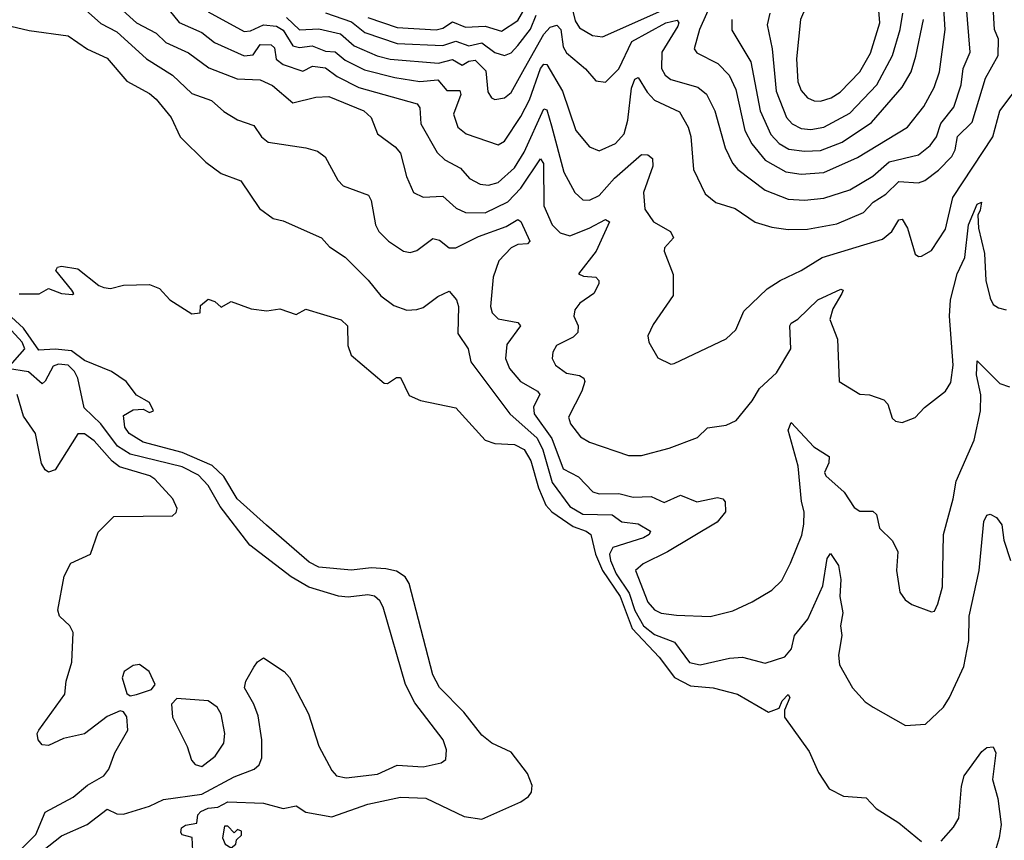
# Model space of a CAD drawing. Extents: x 1550320 to 1685906, y 509093 to 640511.
# Tile 449 of 532: x 1672806 to 1675829, y 581357 to 583875. Entities that reach past the tile are written whole.
import ezdxf

# ---------------------------------------------------------------- set-up
doc = ezdxf.new("R2010")
doc.units = 0

msp = doc.modelspace()

# ---------------------------------------------------------------- linework, layer by layer
at = {"layer": '0CON20XD'}
for points in [[(1675265, 583624.8), (1675297.5, 583635), (1675325, 583652.6), (1675385.1, 583714.9), (1675417.7, 583772.3), (1675447, 583865), (1675442.5, 583915), (1675392.7, 584002.7), (1675365, 584037.1), (1675325, 584059.2), (1675295, 584055.3), (1675272.1, 584035), (1675203.4, 583875), (1675190.4, 583755), (1675194.5, 583684.5), (1675205, 583657.5), (1675225, 583635.4), (1675245, 583625.3), (1675265, 583624.8)], [(1674961.3, 583998.7), (1674893.5, 583845), (1674876.4, 583785), (1674885, 583772.7), (1674949.8, 583739.8), (1674984.2, 583705), (1675005, 583660.6), (1675032.8, 583535), (1675053.7, 583493.7), (1675095, 583443.4), (1675158.1, 583408.1), (1675205, 583401), (1675275, 583405.5), (1675378.4, 583451.6), (1675531.5, 583545), (1675581.9, 583608.1), (1675613.7, 583666.3), (1675629.6, 583715), (1675646.8, 583845), (1675641.9, 583925)], [(1673091.7, 583931.7), (1673165, 583865.2), (1673225, 583833.8), (1673255, 583804.3), (1673325, 583772.7), (1673386.8, 583726.8), (1673473.5, 583693.5), (1673545, 583690), (1673582.4, 583672.4), (1673645, 583619.2), (1673715, 583636.9), (1673755, 583639.4), (1673862.5, 583595), (1673885.4, 583575), (1673904.4, 583525), (1673958.5, 583485), (1673975, 583465.6), (1673993.5, 583393.5), (1674015.6, 583345), (1674045, 583330.4), (1674105, 583333.3), (1674146.3, 583296.3), (1674175, 583282.7), (1674235, 583282.6), (1674304.5, 583315.5), (1674345, 583357.9), (1674405, 583448.1), (1674413.8, 583433.8), (1674415, 583303.8), (1674440.9, 583245), (1674465, 583220.6), (1674495, 583211.9), (1674554.6, 583235.4), (1674605, 583261.5), (1674616.8, 583255), (1674575.7, 583164.3), (1674522, 583095), (1674537.5, 583087.5), (1674574.4, 583084.4), (1674584.2, 583075), (1674584.2, 583064.2), (1674568.5, 583035), (1674526.2, 583005), (1674510.7, 582985), (1674507.5, 582965), (1674520.9, 582935), (1674519.5, 582915), (1674505, 582900.9), (1674454.2, 582875), (1674443.1, 582855), (1674440.6, 582835), (1674451.4, 582815), (1674485, 582790), (1674525, 582783.3), (1674538.5, 582775), (1674541.2, 582765), (1674532.4, 582735), (1674491.5, 582655), (1674496.9, 582635), (1674527.5, 582595), (1674555, 582578.5), (1674675, 582537.9), (1674715, 582537.9), (1674800.2, 582559.8), (1674886.9, 582593.1), (1674918, 582622), (1674975, 582631.1), (1675006, 582645), (1675054.7, 582705.3), (1675076.8, 582743.2), (1675129.2, 582790.8), (1675173.3, 582865), (1675170, 582935), (1675175, 582944), (1675195, 582955.6), (1675256.5, 583015), (1675327.4, 583047.4), (1675333.8, 583045), (1675330.5, 583035), (1675302.5, 582987.5), (1675293.7, 582955), (1675316.9, 582895), (1675322, 582765), (1675385, 582726.2), (1675415, 582723.8), (1675458.8, 582708.8), (1675471.2, 582695), (1675485, 582652.5), (1675495, 582643.3), (1675515, 582638.8), (1675555.5, 582654.5), (1675583.8, 582685), (1675648.6, 582735), (1675665, 582761.2), (1675672.2, 582815), (1675660.6, 582965), (1675663.6, 583015), (1675684, 583095), (1675707.9, 583145), (1675718.6, 583245), (1675745, 583308.5), (1675759.2, 583315), (1675755, 583290.8), (1675747.9, 583275), (1675749.3, 583235), (1675767.7, 583157.7), (1675772.2, 583075), (1675785, 583020), (1675795, 583000.8), (1675810.6, 582990.6), (1675835, 582984.6)], [(1673385, 583898.8), (1673495, 583838.4), (1673515, 583840.5), (1673555, 583859.4), (1673595, 583855.1), (1673615, 583842.4), (1673645, 583794.5), (1673665, 583789.3), (1673704.2, 583794.2), (1673745, 583777.9), (1673775, 583775.9), (1673805, 583750.2), (1673865, 583720.8), (1673957.6, 583697.6), (1674035, 583685.5), (1674089.9, 583689.9), (1674117.4, 583657.4), (1674157.3, 583657.3), (1674160, 583645), (1674138.1, 583585), (1674151.6, 583545), (1674176.9, 583525), (1674275, 583490.4), (1674295, 583501.5), (1674345, 583577.6), (1674371.3, 583628.7), (1674405, 583725.3), (1674415, 583738.1), (1674425, 583736.8), (1674472.4, 583655), (1674513.7, 583535), (1674555, 583484.5), (1674585, 583472.1), (1674635, 583495.3), (1674661.4, 583525), (1674673.4, 583566.6), (1674684.3, 583665), (1674695, 583691.9), (1674705, 583697.1), (1674732, 583652), (1674755, 583627.6), (1674832.2, 583592.2), (1674858.6, 583545), (1674866.2, 583516.2), (1674874.6, 583415), (1674910.4, 583340.4), (1674943.6, 583313.6), (1675002.5, 583295), (1675063.7, 583253.7), (1675115, 583237.8), (1675165, 583230.8), (1675225, 583231.7), (1675315, 583248.4), (1675396.8, 583283.2), (1675425.8, 583315), (1675465, 583338.9), (1675505, 583377.8), (1675565, 583374.1), (1675585, 583381.2), (1675627, 583413), (1675667.8, 583455), (1675677.5, 583475), (1675685, 583516.8), (1675730.1, 583559.9), (1675770.8, 583695), (1675809.5, 583765), (1675810.5, 583815), (1675799.1, 583845), (1675794.8, 583914.8)], [(1673625, 583881.8), (1673665, 583844.1), (1673725, 583846.4), (1673791.3, 583831.3), (1673833.5, 583795), (1673904.1, 583764.1), (1673944, 583754), (1674091.5, 583741.5), (1674135, 583752.3), (1674165, 583735.2), (1674185, 583747.4), (1674205, 583750.3), (1674237.6, 583717.6), (1674243.5, 583653.5), (1674254.5, 583635), (1674265, 583630.3), (1674295, 583634.7), (1674315, 583651.2), (1674355.7, 583725), (1674415, 583830.2), (1674435, 583851.4), (1674455, 583857.6), (1674467.2, 583845), (1674475, 583791.4), (1674485, 583772.7), (1674543.5, 583723.5), (1674575, 583687.5), (1674605, 583683.1), (1674645, 583723.9), (1674685, 583808.1), (1674789.3, 583865), (1674825, 583873.6), (1674830, 583865), (1674826.2, 583855), (1674778, 583775), (1674776.2, 583725), (1674787.8, 583705), (1674805, 583691.2), (1674887.9, 583667.9), (1674915, 583646.2), (1674940.5, 583595), (1674971.8, 583481.8), (1674994.1, 583435), (1675010.4, 583415), (1675095, 583351.2), (1675165, 583324.4), (1675215, 583320.6), (1675275, 583327.3), (1675355, 583352.7), (1675425, 583394.3), (1675475, 583438.4), (1675565, 583460.2), (1675601.3, 583488.7), (1675620.7, 583515), (1675634.3, 583555.7), (1675673.8, 583606.2), (1675696.2, 583675), (1675702.3, 583725), (1675724.4, 583775), (1675712.1, 583925)], [(1673875, 583881.5), (1673965, 583851.2), (1674085, 583844), (1674105, 583849.1), (1674135, 583867.9), (1674175, 583851.9), (1674235, 583854.9), (1674285, 583839.3), (1674335, 583872), (1674365, 583923.8)], [(1674497.7, 583925), (1674511.1, 583871.1), (1674525, 583850.2), (1674565, 583826.1), (1674595, 583822.5), (1674805, 583914.9)], [(1673008.7, 583905), (1673055, 583863.3), (1673105, 583837.1), (1673195.1, 583755.1), (1673275, 583704.2), (1673335, 583648.6), (1673395, 583627.2), (1673433, 583593), (1673475, 583567.3), (1673525, 583550), (1673548.5, 583515), (1673569.2, 583499.2), (1673685, 583481.5), (1673720.9, 583470.9), (1673744.2, 583454.2), (1673782.6, 583382.6), (1673799.2, 583365), (1673876.8, 583336.8), (1673885, 583320), (1673898.2, 583245), (1673909.2, 583225), (1673938.2, 583195), (1673985, 583164.7), (1674005, 583160.4), (1674025, 583166.2), (1674075, 583202.9), (1674095, 583198.2), (1674125, 583174.7), (1674145, 583174.7), (1674215, 583209.8), (1674300, 583240), (1674335, 583261.3), (1674345, 583255.6), (1674372.1, 583195), (1674365, 583187.3), (1674335, 583184.8), (1674315.3, 583175), (1674277.1, 583135), (1674259.6, 583085), (1674251.6, 582995), (1674256.6, 582975), (1674275, 582956.6), (1674335, 582945.9), (1674343.5, 582935), (1674301.9, 582878.1), (1674297.2, 582835), (1674310.3, 582805), (1674343.6, 582765), (1674396.1, 582735), (1674402.9, 582725), (1674383.4, 582686.6), (1674385.5, 582665), (1674439.4, 582589.4), (1674475, 582496.4), (1674521.8, 582471.8), (1674566, 582426), (1674585, 582420), (1674645, 582420.8), (1674689.9, 582409.9), (1674745, 582411.4), (1674785, 582393.8), (1674835, 582415.4), (1674885, 582395.3), (1674948.3, 582408.3), (1674964.5, 582404.5), (1674971.9, 582395), (1674972.7, 582365), (1674947, 582333), (1674795, 582242.4), (1674720, 582205), (1674696.7, 582185), (1674735, 582087.5), (1674755, 582064.1), (1674775, 582053.8), (1674822.2, 582047.8), (1674926.2, 582043.8), (1674995, 582061.1), (1675055, 582088.1), (1675115.4, 582124.6), (1675145.9, 582154.1), (1675172.9, 582207.1), (1675207, 582293), (1675212.9, 582327.1), (1675214.3, 582365), (1675206, 582396), (1675196.5, 582505), (1675164.8, 582615), (1675175, 582638.6), (1675244.4, 582564.4), (1675291.1, 582535), (1675290.4, 582515), (1675276.7, 582485), (1675280.9, 582475), (1675336.9, 582425), (1675367.9, 582377.9), (1675385, 582366.5), (1675425, 582366.7), (1675436.1, 582356.1), (1675445.7, 582315), (1675485.6, 582275.6), (1675502.4, 582242.4), (1675497.5, 582185), (1675507.9, 582117.9), (1675524, 582095), (1675545, 582080), (1675605, 582057.5), (1675615, 582060), (1675625, 582082.5), (1675639.4, 582135), (1675642.5, 582295), (1675672.2, 582405), (1675680.9, 582459.1), (1675735.8, 582584.2), (1675755.3, 582675), (1675756.7, 582723.3), (1675743.7, 582785), (1675745, 582828), (1675815, 582758.4), (1675845, 582748.4)], [(1673265, 583903.5), (1673295.6, 583865.6), (1673365, 583835.6), (1673404.3, 583804.3), (1673495, 583764), (1673523.1, 583766.9), (1673545, 583798.9), (1673577.9, 583797.9), (1673588.4, 583788.4), (1673593.2, 583753.2), (1673615, 583737.3), (1673675, 583716.6), (1673705, 583732.5), (1673745, 583726.5), (1673780.6, 583700.6), (1673847, 583667), (1674026.8, 583616.8), (1674034.7, 583604.7), (1674037.5, 583555), (1674087.4, 583467.4), (1674111.8, 583445), (1674159.5, 583419.5), (1674187.5, 583387.5), (1674220.3, 583370.3), (1674245, 583366.7), (1674275, 583374.8), (1674325, 583419.8), (1674355, 583467.8), (1674415, 583601.5), (1674425, 583598.5), (1674438.8, 583548.8), (1674477.1, 583407.1), (1674510, 583345), (1674535, 583321.8), (1674555, 583320.6), (1674585, 583335.3), (1674632, 583388), (1674715, 583460.6), (1674735, 583460), (1674749.2, 583449.2), (1674750, 583425), (1674721.2, 583345), (1674725, 583293.3), (1674751.5, 583255), (1674804.3, 583225), (1674813.1, 583205), (1674786, 583175), (1674784.3, 583165), (1674812.7, 583092.7), (1674811.9, 583028.1), (1674750.6, 582939.4), (1674734.2, 582905), (1674738, 582885), (1674765, 582837.5), (1674805, 582817.5), (1674815, 582820), (1674975, 582896), (1675005, 582923.3), (1675029.1, 582980.9), (1675101.2, 583048.8), (1675140.8, 583075), (1675205.6, 583105), (1675269.4, 583145), (1675455, 583201.4), (1675483.1, 583225), (1675505, 583260.4), (1675515, 583262.5), (1675531.9, 583235), (1675555.6, 583155.6), (1675565, 583148), (1675575, 583149.2), (1675605, 583166.5), (1675648.1, 583231.9), (1675671.1, 583328.9), (1675793.5, 583515), (1675815, 583594.6), (1675885, 583687.5)], [(1673745, 583895.3), (1673825, 583868.6), (1673865.6, 583835.6), (1673965, 583802.1), (1674105, 583795.4), (1674145, 583808.9), (1674185, 583794.9), (1674225, 583803.5), (1674265, 583773.6), (1674295, 583764.8), (1674315, 583772.7), (1674335, 583795.7), (1674374.7, 583845.3), (1674391.8, 583888.2)], [(1675109.4, 583895), (1675100.9, 583859.1), (1675116.7, 583785), (1675128.7, 583655), (1675160, 583575), (1675177.5, 583555), (1675205, 583541), (1675235, 583537.7)], [(1675235, 583537.7), (1675275, 583544.8), (1675355, 583587.7), (1675437.1, 583675), (1675485.4, 583764.6), (1675509, 583845), (1675517, 583895)], [(1672743.2, 583863.2), (1672835, 583841.5), (1672955, 583825.3), (1673015, 583784.7), (1673075, 583756.2), (1673135, 583686), (1673205, 583648.2), (1673225, 583630.9), (1673271.3, 583575), (1673298.5, 583515), (1673377.3, 583437.3), (1673425, 583402.9), (1673485, 583380.8), (1673542, 583295), (1673584.6, 583264.6), (1673615, 583257.1), (1673732.5, 583205), (1673757.7, 583177.7), (1673805, 583146.5), (1673876, 583076), (1673915, 583027.6), (1673955, 582998), (1673995, 582983.7), (1674025, 582985.3), (1674045, 582991.5), (1674089.5, 583025), (1674125, 583041.5), (1674147.7, 583015), (1674153.8, 582995), (1674151.7, 582911.7), (1674183.5, 582865), (1674191.2, 582825), (1674311.2, 582665), (1674395, 582590.3), (1674412.6, 582555), (1674440.4, 582455), (1674495, 582380.9), (1674535, 582357.5), (1674625, 582355.8), (1674655, 582334.5), (1674705, 582328), (1674742.7, 582305), (1674738.8, 582295), (1674720.8, 582285), (1674627.5, 582255), (1674616.8, 582235), (1674619.5, 582215), (1674637.3, 582175), (1674676.8, 582115), (1674695, 582061.9), (1674721.1, 582015), (1674755, 581988.5), (1674816.8, 581965), (1674862.4, 581902.4), (1674895, 581894.8), (1674985, 581916.2), (1675025, 581918.7), (1675095, 581900), (1675155, 581919.4), (1675175.2, 581944.8), (1675185, 581985.6), (1675225.3, 582035), (1675271.9, 582138.1), (1675285, 582222), (1675295, 582236.4), (1675319.6, 582199.6), (1675326.6, 582156.6), (1675323.8, 582105), (1675333.4, 582055), (1675326.1, 582015), (1675330.4, 581985), (1675319.4, 581925), (1675322.5, 581895), (1675362.9, 581825), (1675402, 581782), (1675426, 581765), (1675525, 581708.8), (1675586.7, 581713.3), (1675641.8, 581765), (1675660.9, 581795), (1675705, 581890.6), (1675720.2, 581969.8), (1675720.9, 582045), (1675751.3, 582185), (1675766.2, 582335), (1675775, 582354.4), (1675785, 582357.5), (1675805, 582347.1), (1675820.7, 582325), (1675827.5, 582277.5), (1675848.3, 582215)], [(1674992.6, 583875), (1674992.7, 583842.7), (1675050.4, 583745), (1675079.7, 583595), (1675112.6, 583522.6), (1675137.9, 583495), (1675167.6, 583477.6), (1675215, 583471.3), (1675265, 583473.8), (1675331, 583499), (1675421.1, 583558.9), (1675515, 583667.3), (1675542.5, 583715), (1675557.5, 583762.5), (1675581.2, 583875)], [(1672805, 583034), (1672865.9, 583034.1), (1672895, 583050), (1672934.6, 583034.6), (1672968.3, 583031.7), (1672972.5, 583035), (1672966.2, 583045), (1672917.5, 583105), (1672922.5, 583115), (1672935, 583118), (1672985, 583110), (1673049.3, 583059.3), (1673065, 583053.3), (1673085, 583050), (1673125, 583060), (1673205, 583062.5), (1673235, 583050), (1673267.5, 583015), (1673335, 582972.5), (1673360, 582975), (1673361.7, 582998.3), (1673385, 583017.5), (1673405, 583010), (1673425, 582992.5), (1673455, 583010), (1673517.3, 582987.3), (1673565, 582981.2), (1673605, 582988), (1673655, 582970), (1673685, 582986.2), (1673793.6, 582953.6), (1673812.5, 582935), (1673814, 582875), (1673824, 582845), (1673925, 582759.2), (1673935, 582758.1), (1673963.3, 582776.7), (1673975, 582776.9), (1674002, 582722), (1674036.3, 582706.3), (1674145, 582684.2), (1674235.6, 582585), (1674265, 582574.1), (1674325, 582571.8), (1674355, 582556.2), (1674375, 582521.2), (1674398.7, 582438.7), (1674421.9, 582385), (1674440, 582365), (1674505, 582319.5), (1674545.1, 582305.1), (1674559.6, 582295), (1674573.7, 582235), (1674595.1, 582185), (1674649.8, 582105), (1674686.6, 582006.6), (1674769.2, 581919.2), (1674816.7, 581856.7), (1674865, 581830.4), (1674935, 581825.2), (1675010, 581805), (1675105, 581750), (1675137.2, 581762.8), (1675146.5, 581785), (1675165, 581804), (1675170, 581795), (1675154.2, 581755.8), (1675154.5, 581734.5), (1675229.5, 581629.5), (1675258.1, 581565), (1675290.7, 581515), (1675335, 581492.8), (1675405, 581487.3), (1675435.4, 581455), (1675505, 581410.2), (1675575, 581352.9)], [(1673337.5, 581325), (1673335.8, 581365.8), (1673305, 581373.3), (1673300.7, 581380.7), (1673303.3, 581395), (1673315, 581403.8), (1673350, 581410), (1673353.3, 581435), (1673362.9, 581445), (1673385, 581455.9), (1673415, 581458.9), (1673445, 581474.7), (1673555, 581470.4), (1673615, 581454.6), (1673655, 581462.5), (1673685, 581442.9), (1673765, 581428.8), (1673875, 581467.5), (1673975, 581489.6), (1674053.3, 581486.7), (1674170.3, 581430.3), (1674225, 581421.8), (1674345, 581474.6), (1674368.7, 581491.3), (1674377.8, 581505), (1674379.7, 581525), (1674365, 581561.8), (1674315, 581627.5), (1674255.6, 581655), (1674225, 581679.6), (1674169.6, 581749.6), (1674095, 581825.8), (1674074.5, 581865), (1674001.9, 582145), (1673990, 582165), (1673963.1, 582183.1), (1673930.3, 582190.3), (1673885, 582192.7), (1673825, 582185.9), (1673724.2, 582195), (1673695, 582210.8), (1673564, 582324), (1673474, 582405), (1673432.9, 582472.9), (1673396.9, 582506.9), (1673305, 582547.1), (1673185, 582578.2), (1673141.9, 582605), (1673129.2, 582625), (1673125, 582660), (1673155, 582677.5), (1673185, 582680), (1673205, 582670), (1673217.5, 582675), (1673205, 582700), (1673165, 582722.5), (1673133.3, 582765), (1673088, 582795), (1673005, 582829), (1672965, 582858.2), (1672915, 582864), (1672865, 582860.5), (1672818.5, 582928.5), (1672718.4, 583018.4)], [(1672876.6, 581325), (1672935, 581370.6), (1673013.3, 581405), (1673075, 581452.2), (1673105, 581437.7), (1673125, 581436.6), (1673205, 581461.5), (1673247.5, 581482.5), (1673365, 581498.9), (1673465, 581551.6), (1673525.6, 581575), (1673541.2, 581588.8), (1673549.6, 581609.6), (1673550, 581665), (1673538.5, 581738.5), (1673525.3, 581775), (1673496.5, 581825), (1673500.7, 581845), (1673525, 581888.5), (1673536.1, 581905), (1673555, 581916.7), (1673617.8, 581875), (1673635, 581856.9), (1673692.5, 581745), (1673725, 581645.6), (1673765, 581570.8), (1673779.2, 581555), (1673808.3, 581548.3), (1673905, 581560.3), (1673965, 581587.1), (1674045, 581582.5), (1674100, 581595), (1674114, 581605), (1674116.5, 581635), (1674106.4, 581665), (1674018.8, 581778.8), (1673990.6, 581835), (1673922.5, 582072.5), (1673912.1, 582092.1), (1673895, 582106), (1673875, 582110), (1673815, 582103.1), (1673785, 582105.7), (1673693.7, 582133.7), (1673639.7, 582165), (1673512.9, 582262.9), (1673421.5, 582381.5), (1673385, 582445.2), (1673355, 582477), (1673305, 582503.3), (1673145, 582541.2), (1673106.6, 582566.6), (1673055.1, 582635.1), (1673004.1, 582684.1), (1672984.9, 582775), (1672975, 582795.2), (1672955, 582814.8), (1672925, 582818.2), (1672908.7, 582811.3), (1672885, 582765.4), (1672875, 582757.8), (1672833.8, 582793.8), (1672769.1, 582805), (1672822.1, 582865), (1672814, 582885), (1672735, 582970.1)], [(1672775, 581294.2), (1672855.7, 581375), (1672885, 581443.2), (1672970.9, 581489.1), (1673015, 581525.6), (1673064.4, 581555), (1673079.6, 581575), (1673098.2, 581625), (1673137.9, 581695), (1673135.5, 581735.5), (1673125, 581751.2), (1673115, 581754.3), (1673075, 581736.9), (1673005, 581683.6), (1672940.8, 581669.2), (1672895, 581647.8), (1672875, 581650), (1672862.9, 581665), (1672860, 581685), (1672865.6, 581695), (1672945.4, 581805), (1672949.1, 581845), (1672966.1, 581903.9), (1672970.4, 581995), (1672960, 582015), (1672928.2, 582045), (1672923.4, 582063.4), (1672943.1, 582166.9), (1672962.9, 582207.1), (1673023.3, 582235), (1673047.3, 582302.7), (1673095, 582350), (1673275, 582352.5), (1673287, 582363), (1673290, 582375), (1673276, 582405), (1673221.4, 582465), (1673205.8, 582475), (1673112.7, 582502.7), (1673089.9, 582519.9), (1673035, 582582.1), (1673005, 582604.3), (1672985, 582603.8), (1672915, 582493.3), (1672895, 582486.7), (1672885, 582493.3), (1672873.2, 582513.2), (1672854.6, 582605), (1672818.1, 582658.1), (1672798.7, 582725)], [(1673145, 581800), (1673165, 581803.8), (1673210.7, 581819.3), (1673222.5, 581835), (1673203.8, 581875), (1673174, 581896), (1673155, 581893.3), (1673127.5, 581875), (1673121.2, 581855), (1673135, 581807.5), (1673145, 581800)], [(1673365, 581583.8), (1673406.9, 581615), (1673433.2, 581655), (1673435.9, 581685), (1673425, 581744), (1673412.2, 581765), (1673385, 581784.5), (1673288.3, 581791.7), (1673272.5, 581775), (1673275.8, 581735), (1673320.4, 581645), (1673333.3, 581603.3), (1673345, 581589.5), (1673365, 581583.8)], [(1675635, 581354.6), (1675672.8, 581397.2), (1675689.1, 581425), (1675697, 581523), (1675705.5, 581554.5), (1675760.3, 581629.7), (1675775, 581641.2), (1675795, 581643.3), (1675802.5, 581625), (1675793, 581543), (1675809.2, 581485), (1675818.9, 581405), (1675812.9, 581365), (1675782.6, 581262.6)], [(1673455, 581333.8), (1673470, 581345), (1673471.7, 581358.3), (1673487, 581373), (1673487.5, 581385), (1673475, 581390), (1673465, 581380), (1673445, 581400), (1673435, 581400), (1673428.8, 581365), (1673437.5, 581345), (1673455, 581333.8)]]:
    msp.add_lwpolyline(points, dxfattribs=at)

doc.saveas('drawing.dxf')
